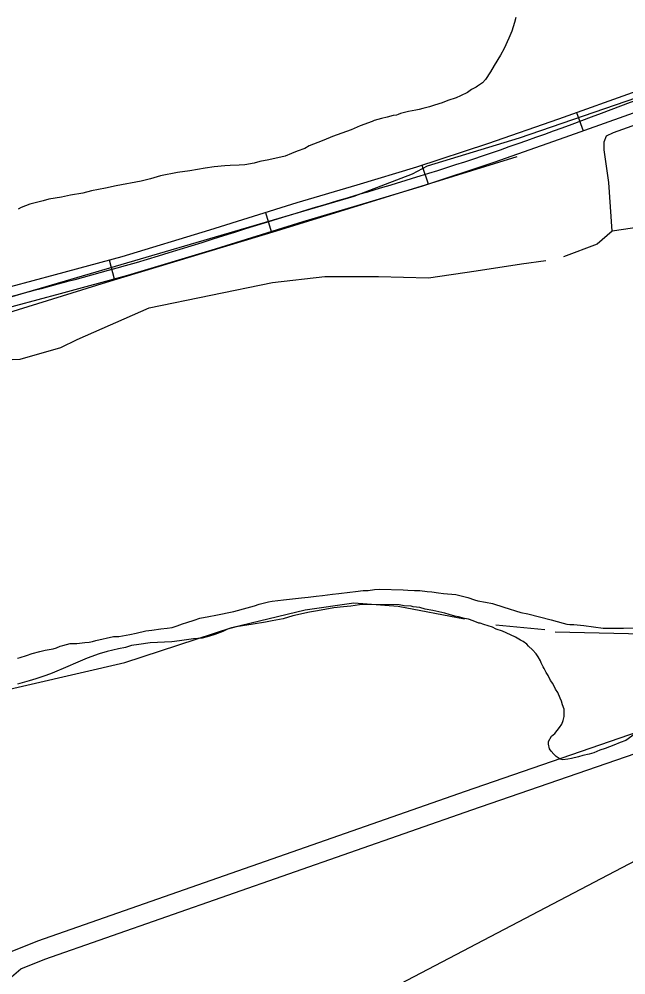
# Model space of a CAD drawing. Extents: x 3161564 to 3199464, y 849354 to 874788.
# Drawn here: x 3171874 to 3172800, y 855561 to 857021 of the extents above; entities that cross this region are included whole.
import ezdxf

# ---------------------------------------------------------------- set-up
doc = ezdxf.new("R2010")
doc.units = 0
for name, color, linetype in [('V-ROAD-CNTR', 7, 'Continuous'), ('V-SITE-VEGE', 7, 'Continuous'), ('V-TOPO-SHOR', 7, 'Continuous')]:
    doc.layers.add(name, color=color, linetype=linetype)

msp = doc.modelspace()

# ---------------------------------------------------------------- linework, layer by layer
at = {"layer": 'V-ROAD-CNTR'}
for p, q in [((3172725.2, 856878.7), (3172735.3, 856850.5)), ((3172489, 856797.9), (3172498.4, 856769.4)), ((3172250, 856725.6), (3172258.9, 856696.9)), ((3172011.3, 856653.2), (3172019.2, 856624.2))]:
    msp.add_line(p, q, dxfattribs=at)
for points in [[(3171262.9, 856400.9), (3171296.9, 856416.1), (3171329.6, 856430.5), (3171378.5, 856459.6), (3171403.8, 856475.1), (3171431.2, 856488.4), (3171498.1, 856512), (3171565.5, 856531.8), (3171696.1, 856567.6), (3171826.6, 856603.3), (3171929.2, 856630.8), (3172031.4, 856658.7), (3172165.1, 856699), (3172298.6, 856740.8), (3172390, 856767.9), (3172481, 856795.3), (3172589.7, 856831.1), (3172697.8, 856869), (3172817.7, 856911.7)], [(3171276.1, 856373.9), (3171309, 856388.7), (3171343.3, 856403.8), (3171394, 856433.9), (3171418.2, 856448.7), (3171442.8, 856460.6), (3171507.4, 856483.4), (3171573.7, 856502.9), (3171704, 856538.7), (3171834.4, 856574.3), (3171937, 856601.8), (3172039.7, 856629.8), (3172173.9, 856670.3), (3172307.4, 856712.1), (3172398.6, 856739.1), (3172490.1, 856766.7), (3172599.3, 856802.7), (3172707.8, 856840.7), (3172827.8, 856883.4)], [(3169919, 854915.8), (3170805.6, 855227.2), (3171746.5, 855550.4), (3171798.6, 855568.9), (3171838.3, 855576.4), (3171860.8, 855595.9), (3171902.5, 855612.7), (3172555.3, 855841.3), (3173349.5, 856115.3), (3174084.3, 856361.9), (3174825.7, 856626), (3174889.3, 856641.3)], [(3169928.9, 854887.5), (3170815.4, 855198.9), (3171756.4, 855522.1), (3171806.5, 855539.9), (3171851.7, 855548.5), (3171876.7, 855569.9), (3171913.1, 855584.6), (3172565.2, 855813), (3173359.2, 856086.9), (3174094.1, 856333.6), (3174834.3, 856597.2), (3174896.3, 856612.1)]]:
    msp.add_lwpolyline(points, dxfattribs=at)
msp.add_spline([(3174399.9, 857841.7), (3174296.9, 857801.4), (3174229.2, 857773.6), (3174127.5, 857719.2), (3174052.2, 857685.1), (3173961.2, 857632.7), (3173863.1, 857577.3), (3173775.7, 857514.5), (3173667.4, 857438.2), (3173583.5, 857382.2), (3173466.3, 857293.8), (3173326.4, 857196.8), (3173208.2, 857103.9), (3173124.9, 857039.7), (3173062.4, 856997.7), (3173002.9, 856961.4), (3172942.7, 856940.3), (3172702.8, 856854.8), (3172485.5, 856781), (3172303, 856726.4), (3172035.6, 856644.2), (3171830.5, 856588.8), (3171569.6, 856517.3), (3171437, 856474.5), (3171336.5, 856417.2), (3171269.5, 856387.4), (3171165, 856328.6), (3171074.1, 856263.7), (3171010.5, 856202.1), (3170960, 856128.2), (3170908.2, 856036.2), (3170872.3, 855999.8), (3170841.7, 855977.7), (3170780.3, 855922.5), (3170678.8, 855863.9), (3170336.9, 855673.9), (3170028.9, 855496.6), (3169695.4, 855304.9), (3169594.2, 855246.1), (3169533.3, 855211.9), (3169509.6, 855185.9), (3169432.6, 855099.9), (3169242, 854873.8), (3169195.1, 854813.1)], degree=3, dxfattribs=at)
at = {"layer": 'V-SITE-VEGE'}
for points in [[(3172632.1, 857023.5), (3172630.5, 857016.2), (3172626.3, 857002.6), (3172621.8, 856991.9), (3172614.7, 856976.4), (3172609.1, 856966.2), (3172599.1, 856950.3), (3172593.6, 856940.6), (3172586, 856929), (3172581.6, 856923.7), (3172573.7, 856919), (3172571.7, 856917.5), (3172564.8, 856913.7), (3172558.4, 856909), (3172548, 856903.8), (3172541.1, 856900.9), (3172528.4, 856896.8), (3172520, 856893.5), (3172508.2, 856889.8), (3172500.4, 856887), (3172490.1, 856884.7), (3172484.7, 856883.3), (3172479.8, 856881.9), (3172468.5, 856880.2), (3172456.3, 856877), (3172452.8, 856875.6), (3172449.9, 856874.6), (3172445, 856873.7), (3172435.7, 856871.5), (3172427.3, 856869.6), (3172416, 856866.4), (3172413.1, 856865), (3172394.4, 856858), (3172381.1, 856852.3), (3172359.5, 856844.4), (3172352.6, 856842.1), (3172338.9, 856836.5), (3172330, 856832.7), (3172316.7, 856827.5), (3172310.3, 856823.7), (3172298.5, 856819.5), (3172289.7, 856815.8), (3172279.9, 856812), (3172254.9, 856806.1), (3172241.6, 856803.9), (3172232.8, 856801.1), (3172218.6, 856798.4), (3172209.8, 856798.1), (3172196.1, 856797.3), (3172187.8, 856797), (3172171.7, 856795.3), (3172158, 856793.6), (3172134.5, 856789.6), (3172115.9, 856787), (3172089.9, 856781.5), (3172074.7, 856777.4), (3172060, 856773.7), (3172022.2, 856766.5), (3172005.6, 856762.9), (3171984.5, 856758.9)], [(3171984.5, 856758.9), (3171971.3, 856755.2), (3171952.2, 856752.1), (3171938.5, 856749.4), (3171919.4, 856746.3), (3171910.5, 856743.5), (3171898.3, 856740.3), (3171890.4, 856738.5), (3171877.2, 856733.3), (3171872.2, 856731)], [(3172233.2, 856124.8), (3172240.6, 856127.1), (3172254.8, 856130.8), (3172260.2, 856131.7), (3172277.3, 856133.8), (3172305.2, 856136.8), (3172315, 856138.1), (3172327.2, 856139.3), (3172337, 856140.6), (3172352.2, 856142.3), (3172362, 856143.6), (3172378.6, 856145.3), (3172387.4, 856146.6), (3172399.1, 856147.9), (3172407, 856148.3), (3172416.7, 856149.6), (3172424.1, 856149.9), (3172460.2, 856149.3), (3172467.5, 856148.7), (3172477.8, 856148.1), (3172485.6, 856147.9), (3172496.8, 856146.8), (3172504.1, 856146.1), (3172514.3, 856144.5), (3172522.1, 856143.4), (3172540.6, 856142.1), (3172559.1, 856137.4), (3172569.3, 856133.8), (3172574.2, 856132.3), (3172585.9, 856130.1), (3172596.6, 856128), (3172614.1, 856122.8), (3172639.8, 856114.6), (3172650.5, 856112.4), (3172686.5, 856103.5), (3172704.5, 856098.4), (3172710.3, 856096.8), (3172714.7, 856096.2), (3172721, 856096.1), (3172736.2, 856094.4), (3172765.9, 856090.5), (3172776.1, 856090.3), (3172796.6, 856090.5), (3172814.2, 856091.1)], [(3171871.5, 856044.9), (3171875.4, 856045.8), (3171885.2, 856048.6), (3171893.6, 856051.9), (3171905.4, 856055.1), (3171913.7, 856056.9), (3171925.9, 856059.1), (3171930.8, 856060.5), (3171936.3, 856062.9), (3171940.7, 856064.3), (3171952, 856067), (3171962.2, 856067.3), (3171974.4, 856068.6), (3171980.8, 856069), (3171985.7, 856070.3), (3171991.1, 856071.7), (3172018.1, 856077.6), (3172025.9, 856078), (3172037.1, 856079.7), (3172043, 856081.1), (3172052.8, 856082.9), (3172067.5, 856086.5), (3172076.3, 856087.4), (3172090, 856089.6), (3172099.8, 856090.4), (3172107.6, 856091.7), (3172115, 856094.1), (3172123.4, 856097.3), (3172129.7, 856099.2), (3172141, 856102.9), (3172149.9, 856105.7), (3172163.6, 856108.4), (3172174.4, 856110.2), (3172201.8, 856116), (3172221.9, 856121.6), (3172233.2, 856124.8)], [(3172781.9, 855911.5), (3172768.7, 855906.4), (3172760.8, 855904), (3172751.5, 855899.8), (3172744.1, 855898), (3172734.8, 855896.2), (3172727.9, 855893.8), (3172717.1, 855891.6), (3172711.7, 855890.2), (3172703.9, 855889.4), (3172700, 855890.4), (3172693.7, 855894.4), (3172690.4, 855897.9), (3172686.5, 855902.4), (3172683.7, 855906.3), (3172682.3, 855913.2), (3172682.4, 855917.6), (3172686.9, 855925.3), (3172691.9, 855929.6), (3172698.9, 855938.8), (3172702.4, 855943.6), (3172704.4, 855949.4), (3172706, 855955.3), (3172706.2, 855967), (3172703.4, 855973.4), (3172702, 855978.8), (3172700.1, 855983.7), (3172696.4, 855992), (3172693, 855997.5), (3172688.8, 856005.8), (3172685.4, 856010.8), (3172681.6, 856018.2), (3172678.8, 856022.6), (3172675.5, 856029), (3172674.1, 856031.5), (3172671.2, 856037.4), (3172669.8, 856040.8), (3172666.5, 856046.7), (3172663.2, 856051.2), (3172657.9, 856057.6), (3172651.6, 856063.1), (3172649.2, 856066.1), (3172643.5, 856070.1), (3172639.6, 856072.1), (3172631.8, 856076.6), (3172617.8, 856083.2), (3172612, 856085.7), (3172602.3, 856088.8), (3172596.5, 856091.9), (3172583.3, 856096), (3172578, 856098), (3172575.6, 856098.1), (3172567.3, 856101.6), (3172560, 856104.2), (3172553.7, 856105.3), (3172545, 856107.9), (3172539.1, 856108.9), (3172530.4, 856111.5), (3172524.1, 856113.6), (3172505.6, 856117.3), (3172493.9, 856119.5), (3172485.6, 856122), (3172475.4, 856123.2), (3172472.5, 856124.2), (3172461.7, 856124.9), (3172454.4, 856126), (3172402.2, 856126.8), (3172393.4, 856126), (3172380.2, 856124.3), (3172369.4, 856123), (3172354.3, 856121.8), (3172329.3, 856116.8), (3172317.5, 856115.1), (3172292, 856109.6), (3172276.8, 856105), (3172260.2, 856101.9), (3172249.9, 856099.6), (3172231.3, 856096.5), (3172205.3, 856092.5), (3172192.1, 856088.9), (3172184.7, 856085.6), (3172172.9, 856080.9), (3172164.6, 856078.1), (3172153.3, 856075.3), (3172140.1, 856074.1), (3172118.5, 856071), (3172106.8, 856069.8), (3172074, 856067.9), (3172056.4, 856065.7), (3172045.7, 856064), (3172036.3, 856061.2), (3172025.6, 856058.9), (3172008.4, 856054.8), (3171996.1, 856051.1), (3171977.9, 856044.6), (3171959.8, 856037.1), (3171948.4, 856031.9), (3171924.3, 856022), (3171914.5, 856018.3), (3171899.3, 856013.2), (3171889, 856009.9)], [(3171889, 856009.9), (3171871.3, 856004.9)], [(3172826.3, 855937.6), (3172800.1, 855919), (3172791.8, 855915.7), (3172781.9, 855911.5)]]:
    msp.add_lwpolyline(points, dxfattribs=at)
at = {"layer": 'V-TOPO-SHOR'}
msp.add_line((3172601.9, 856095.7), (3172676.6, 856088.6), dxfattribs=at)
for points in [[(3174150.9, 857736.2), (3173920, 857622.5), (3173847.2, 857578.1), (3173765.5, 857519.5), (3173536.3, 857357.8), (3173085.1, 857022.1), (3173024.7, 856979.5), (3172966.1, 856945.7), (3172921.7, 856929.7), (3172848.9, 856912), (3172637.5, 856839.1), (3172497.1, 856796.5), (3172474, 856784.1), (3172385.2, 856750.3), (3171847, 856592.2), (3171756.4, 856565.6), (3171614.3, 856526.5), (3171513, 856491), (3171447.3, 856469.7), (3171378, 856441.2), (3171331.8, 856418.1)], [(3172779.6, 856697), (3172774.3, 856771.6), (3172767.1, 856821.4), (3172767.1, 856833.8), (3172770.7, 856842.7), (3172781.4, 856848), (3172816.9, 856860.5), (3172900.4, 856888.9), (3172967.9, 856910.2), (3173007, 856928), (3173054.9, 856952.8)], [(3172633.9, 856810.7), (3172266.2, 856697), (3172006.9, 856618.9), (3171767.1, 856544.3), (3171587.6, 856496.3), (3171445.5, 856446.6), (3171354.9, 856402.2)], [(3172081.5, 855347), (3172223.6, 855425.2), (3172900.4, 855780.4), (3173134.9, 855904.8), (3173230.8, 855961.6), (3173182.8, 856050.4), (3173168.6, 856070), (3173154.4, 856100.2), (3173145.5, 856133.9), (3173136.6, 856181.9), (3173115.3, 856350.6), (3173085.1, 856455.5), (3173035.4, 856613.5), (3173031.8, 856652.6), (3173031.8, 856686.4), (3173022.9, 856698.8), (3173014.1, 856704.1), (3172907.5, 856709.5), (3172838.2, 856705.9), (3172779.6, 856697), (3172756.5, 856677.5), (3172705, 856658)], [(3171358.5, 856372), (3171356.7, 856386.2), (3171383.4, 856400.4), (3171434.9, 856419.9), (3171656.9, 856489.2), (3171751.1, 856496.3), (3171875.4, 856501.6), (3171937.6, 856519.4), (3171962.5, 856531.8), (3172072.6, 856579.8), (3172166.7, 856599.3), (3172260.9, 856618.9), (3172340.8, 856627.8), (3172422.5, 856627.8), (3172498.9, 856626), (3172571.7, 856636.6), (3172641, 856647.3), (3172678.3, 856652.6)], [(3172692.5, 856085.1), (3172848.9, 856081.5), (3172903.9, 856086.9), (3172987.4, 856097.5), (3173079.8, 856120.6), (3173142, 856136.6)], [(3171646.3, 855920.8), (3171685.3, 855949.2), (3171742.2, 855970.5), (3172035.3, 856038), (3172198.7, 856091.3), (3172310.6, 856118.8), (3172385.2, 856129.5), (3172452.7, 856124.2), (3172554, 856104.6)]]:
    msp.add_lwpolyline(points, dxfattribs=at)

doc.saveas('drawing.dxf')
